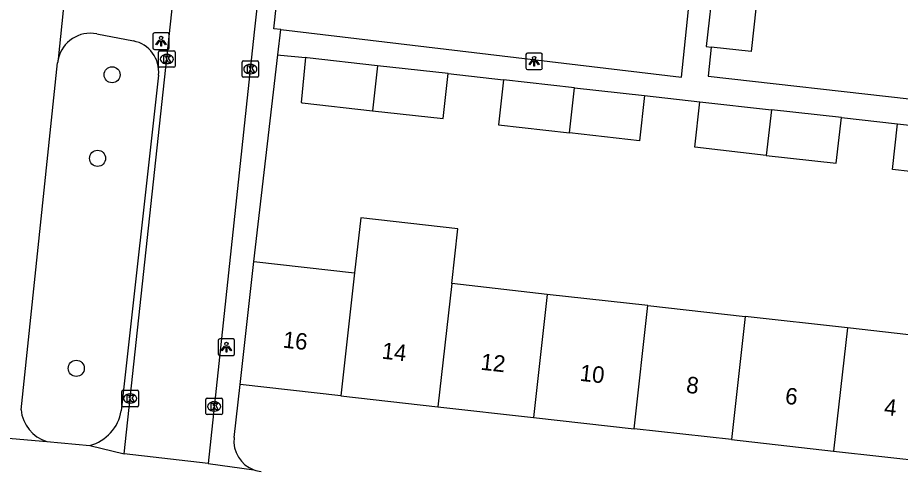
# Model space of a CAD drawing. Extents: x 161928 to 163055, y 386475 to 387428.
# Drawn here: x 162257.5 to 162311.1, y 387281.6 to 387309.1 of the extents above; entities that cross this region are included whole.
import ezdxf

# ---------------------------------------------------------------- set-up
doc = ezdxf.new("R2010")
doc.units = 0
for name, color, linetype in [('IMGEO_Boom', 7, 'Continuous'), ('IMGEO_Kolk', 7, 'Continuous'), ('IMGEO_Lichtpunt', 7, 'Continuous'), ('IMGEO_Pand', 7, 'Continuous'), ('IMGEO_Pand_nummerreeks', 7, 'Continuous'), ('IMGEO_Rijbaan_lokaal_open', 7, 'Continuous'), ('IMGEO_Voetpad_open', 7, 'Continuous')]:
    doc.layers.add(name, color=color, linetype=linetype)

msp = doc.modelspace()

# ---------------------------------------------------------------- linework, layer by layer
at = {"layer": 'IMGEO_Boom'}
for centre in [(162263.279, 387305.618), (162262.397, 387300.546), (162261.104, 387287.802)]:
    msp.add_circle(centre, 0.489, dxfattribs=at)
at = {"layer": 'IMGEO_Kolk'}
for p, q in [((162266.101, 387306.146), (162266.101, 387306.998)), ((162266.176, 387307.072), (162267.028, 387307.072)), ((162267.102, 387306.998), (162267.102, 387306.146)), ((162266.589, 387306.852), (162266.614, 387306.852)), ((162271.247, 387306.463), (162272.099, 387306.463)), ((162267.028, 387306.072), (162266.176, 387306.072)), ((162266.612, 387306.292), (162266.587, 387306.292)), ((162271.172, 387305.537), (162271.172, 387306.389)), ((162271.66, 387306.243), (162271.685, 387306.243)), ((162272.173, 387306.389), (162272.173, 387305.537)), ((162272.099, 387305.463), (162271.247, 387305.463)), ((162271.683, 387305.683), (162271.658, 387305.683)), ((162263.877, 387285.544), (162263.877, 387286.396)), ((162263.952, 387286.47), (162264.804, 387286.47)), ((162264.365, 387286.25), (162264.39, 387286.25)), ((162264.878, 387286.396), (162264.878, 387285.544)), ((162264.388, 387285.69), (162264.363, 387285.69)), ((162268.976, 387285.066), (162268.976, 387285.918)), ((162269.051, 387285.992), (162269.903, 387285.992)), ((162269.464, 387285.772), (162269.489, 387285.772)), ((162269.977, 387285.918), (162269.977, 387285.066)), ((162264.804, 387285.47), (162263.952, 387285.47)), ((162269.903, 387284.992), (162269.051, 387284.992)), ((162269.487, 387285.212), (162269.462, 387285.212))]:
    msp.add_line(p, q, dxfattribs=at)
for points in [[(162266.101, 387306.146), (162266.101, 387306.998)], [(162266.176, 387307.072), (162267.028, 387307.072)], [(162267.102, 387306.998), (162267.102, 387306.146)], [(162266.422, 387306.772), (162266.545, 387306.772), (162266.545, 387306.621), (162266.675, 387306.772), (162266.839, 387306.772), (162266.693, 387306.621), (162266.846, 387306.372), (162266.694, 387306.372), (162266.609, 387306.536), (162266.545, 387306.469), (162266.545, 387306.372), (162266.422, 387306.372), (162266.422, 387306.772)], [(162271.247, 387306.463), (162272.099, 387306.463)], [(162267.028, 387306.072), (162266.176, 387306.072)], [(162271.172, 387305.537), (162271.172, 387306.389)], [(162271.493, 387306.163), (162271.616, 387306.163), (162271.616, 387306.012), (162271.746, 387306.163), (162271.91, 387306.163), (162271.764, 387306.012), (162271.917, 387305.763), (162271.765, 387305.763), (162271.68, 387305.927), (162271.616, 387305.86), (162271.616, 387305.763), (162271.493, 387305.763), (162271.493, 387306.163)], [(162272.173, 387306.389), (162272.173, 387305.537)], [(162272.099, 387305.463), (162271.247, 387305.463)], [(162263.877, 387285.544), (162263.877, 387286.396)], [(162263.952, 387286.47), (162264.804, 387286.47)], [(162264.198, 387286.17), (162264.321, 387286.17), (162264.321, 387286.019), (162264.451, 387286.17), (162264.615, 387286.17), (162264.469, 387286.019), (162264.622, 387285.77), (162264.47, 387285.77), (162264.385, 387285.934), (162264.321, 387285.867), (162264.321, 387285.77), (162264.198, 387285.77), (162264.198, 387286.17)], [(162264.878, 387286.396), (162264.878, 387285.544)], [(162268.976, 387285.066), (162268.976, 387285.918)], [(162269.051, 387285.992), (162269.903, 387285.992)], [(162269.297, 387285.692), (162269.42, 387285.692), (162269.42, 387285.541), (162269.55, 387285.692), (162269.714, 387285.692), (162269.568, 387285.541), (162269.721, 387285.292), (162269.569, 387285.292), (162269.484, 387285.456), (162269.42, 387285.389), (162269.42, 387285.292), (162269.297, 387285.292), (162269.297, 387285.692)], [(162269.977, 387285.918), (162269.977, 387285.066)], [(162264.804, 387285.47), (162263.952, 387285.47)], [(162269.903, 387284.992), (162269.051, 387284.992)]]:
    msp.add_lwpolyline(points, dxfattribs=at)
for centre, start, end in [((162266.178, 387306.996), 91.552, 178.448), ((162266.178, 387306.996), 91.552, 178.448), ((162267.026, 387306.996), 1.552, 88.448), ((162267.026, 387306.996), 1.552, 88.448), ((162271.249, 387306.387), 91.552, 178.448), ((162271.249, 387306.387), 91.552, 178.448), ((162272.097, 387306.387), 1.552, 88.448), ((162272.097, 387306.387), 1.552, 88.448), ((162266.178, 387306.148), 181.552, 268.448), ((162266.178, 387306.148), 181.552, 268.448), ((162267.026, 387306.148), 271.552, 358.448), ((162267.026, 387306.148), 271.552, 358.448), ((162271.249, 387305.539), 181.552, 268.448), ((162271.249, 387305.539), 181.552, 268.448), ((162272.097, 387305.539), 271.552, 358.448), ((162272.097, 387305.539), 271.552, 358.448), ((162263.954, 387286.394), 91.552, 178.448), ((162263.954, 387286.394), 91.552, 178.448), ((162264.802, 387286.394), 1.552, 88.448), ((162264.802, 387286.394), 1.552, 88.448), ((162263.954, 387285.546), 181.552, 268.448), ((162263.954, 387285.546), 181.552, 268.448), ((162264.802, 387285.546), 271.552, 358.448), ((162264.802, 387285.546), 271.552, 358.448), ((162269.053, 387285.916), 91.552, 178.448), ((162269.053, 387285.916), 91.552, 178.448), ((162269.901, 387285.916), 1.552, 88.448), ((162269.901, 387285.916), 1.552, 88.448), ((162269.053, 387285.068), 181.552, 268.448), ((162269.053, 387285.068), 181.552, 268.448), ((162269.901, 387285.068), 271.552, 358.448), ((162269.901, 387285.068), 271.552, 358.448)]:
    msp.add_arc(centre, 0.0765, start, end, dxfattribs=at)
for centre, major_axis, ratio, start_param, end_param in [((162266.588, 387306.572), (-0.387, 0.002), 0.722429, 4.712389, 7.853982), ((162266.613, 387306.572), (-0.39, 0.002), 0.717154, 1.570796, 4.712389), ((162271.659, 387305.963), (-0.387, 0.002), 0.722429, 4.712389, 7.853982), ((162271.684, 387305.963), (-0.39, 0.002), 0.717154, 1.570796, 4.712389), ((162264.364, 387285.97), (-0.387, 0.002), 0.722429, 4.712389, 7.853982), ((162264.389, 387285.97), (-0.39, 0.002), 0.717154, 1.570796, 4.712389), ((162269.463, 387285.492), (-0.387, 0.002), 0.722429, 4.712389, 7.853982), ((162269.488, 387285.492), (-0.39, 0.002), 0.717154, 1.570796, 4.712389)]:
    msp.add_ellipse(centre, major_axis=major_axis, ratio=ratio, start_param=start_param, end_param=end_param, dxfattribs=at)
at = {"layer": 'IMGEO_Lichtpunt'}
for p, q in [((162265.755, 387308.059), (162265.755, 387307.252)), ((162265.755, 387308.059), (162265.755, 387307.252)), ((162266.657, 387308.154), (162265.849, 387308.154)), ((162266.657, 387308.154), (162265.849, 387308.154)), ((162266.751, 387307.252), (162266.751, 387308.059)), ((162266.751, 387307.252), (162266.751, 387308.059)), ((162265.849, 387307.158), (162266.657, 387307.158)), ((162265.849, 387307.158), (162266.657, 387307.158)), ((162288.407, 387306.838), (162288.407, 387306.031)), ((162288.407, 387306.838), (162288.407, 387306.031)), ((162289.309, 387306.933), (162288.501, 387306.933)), ((162289.309, 387306.933), (162288.501, 387306.933)), ((162289.403, 387306.031), (162289.403, 387306.838)), ((162289.403, 387306.031), (162289.403, 387306.838)), ((162288.501, 387305.937), (162289.309, 387305.937)), ((162288.501, 387305.937), (162289.309, 387305.937)), ((162269.722, 387289.488), (162269.722, 387288.681)), ((162269.722, 387289.488), (162269.722, 387288.681)), ((162270.624, 387289.583), (162269.816, 387289.583)), ((162270.624, 387289.583), (162269.816, 387289.583)), ((162270.718, 387288.681), (162270.718, 387289.488)), ((162270.718, 387288.681), (162270.718, 387289.488)), ((162269.816, 387288.587), (162270.624, 387288.587)), ((162269.816, 387288.587), (162270.624, 387288.587))]:
    msp.add_line(p, q, dxfattribs=at)
for points in [[(162266.129, 387307.723), (162266.168, 387307.695), (162265.98, 387307.433), (162265.942, 387307.46), (162266.129, 387307.723)], [(162266.231, 387307.675), (162266.278, 387307.675), (162266.278, 387307.353), (162266.231, 387307.353), (162266.231, 387307.675)], [(162266.341, 387307.695), (162266.379, 387307.722), (162266.566, 387307.46), (162266.527, 387307.432), (162266.341, 387307.695)], [(162288.781, 387306.502), (162288.82, 387306.474), (162288.632, 387306.212), (162288.594, 387306.239), (162288.781, 387306.502)], [(162288.883, 387306.454), (162288.93, 387306.454), (162288.93, 387306.132), (162288.883, 387306.132), (162288.883, 387306.454)], [(162288.993, 387306.474), (162289.031, 387306.501), (162289.218, 387306.239), (162289.179, 387306.211), (162288.993, 387306.474)], [(162270.096, 387289.152), (162270.135, 387289.124), (162269.947, 387288.862), (162269.909, 387288.889), (162270.096, 387289.152)], [(162270.198, 387289.104), (162270.245, 387289.104), (162270.245, 387288.782), (162270.198, 387288.782), (162270.198, 387289.104)], [(162270.308, 387289.124), (162270.346, 387289.151), (162270.533, 387288.889), (162270.494, 387288.861), (162270.308, 387289.124)]]:
    msp.add_lwpolyline(points, dxfattribs=at)
for centre in [(162266.254, 387307.857), (162288.906, 387306.636), (162270.221, 387289.286)]:
    msp.add_circle(centre, 0.0994, dxfattribs=at)
for centre, start, end in [((162265.849, 387308.059), 90, 180), ((162265.849, 387308.059), 90, 180), ((162266.657, 387308.059), 0, 90), ((162266.657, 387308.059), 0, 90), ((162265.849, 387307.252), 180, 270), ((162265.849, 387307.252), 180, 270), ((162266.657, 387307.252), 270, 0), ((162266.657, 387307.252), 270, 360), ((162288.501, 387306.838), 90, 180), ((162288.501, 387306.838), 90, 180), ((162289.309, 387306.838), 0, 90), ((162289.309, 387306.838), 0, 90), ((162288.501, 387306.031), 180, 270), ((162288.501, 387306.031), 180, 270), ((162289.309, 387306.031), 270, 0), ((162289.309, 387306.031), 270, 360), ((162269.816, 387289.488), 90, 180), ((162269.816, 387289.488), 90, 180), ((162270.624, 387289.488), 0, 90), ((162270.624, 387289.488), 0, 90), ((162269.816, 387288.681), 180, 270), ((162269.816, 387288.681), 180, 270), ((162270.624, 387288.681), 270, 0), ((162270.624, 387288.681), 270, 360)]:
    msp.add_arc(centre, 0.0946, start, end, dxfattribs=at)
at = {"layer": 'IMGEO_Pand'}
for points in [[(162299.808, 387311.431), (162299.348, 387307.327), (162299.663, 387307.292)], [(162302.538, 387311.125), (162302.078, 387307.022), (162299.663, 387307.292)], [(162275.019, 387306.659), (162274.756, 387303.926), (162274.815, 387303.92), (162279.093, 387303.438)], [(162279.398, 387306.167), (162275.122, 387306.649), (162275.019, 387306.659)], [(162279.398, 387306.167), (162279.093, 387303.438)], [(162283.679, 387305.685), (162279.398, 387306.167)], [(162279.093, 387303.438), (162283.372, 387302.956), (162283.679, 387305.685)], [(162287.048, 387305.309), (162286.741, 387302.574), (162291.048, 387302.085)], [(162291.355, 387304.828), (162287.048, 387305.309)], [(162291.048, 387302.085), (162291.355, 387304.828)], [(162291.355, 387304.828), (162295.614, 387304.352)], [(162295.614, 387304.352), (162295.306, 387301.602), (162291.048, 387302.085)], [(162303.004, 387300.728), (162298.664, 387301.22), (162298.973, 387303.977)], [(162298.973, 387303.977), (162303.314, 387303.492)], [(162303.314, 387303.492), (162303.004, 387300.728)], [(162307.559, 387303.018), (162303.314, 387303.492)], [(162303.004, 387300.728), (162307.249, 387300.246), (162307.559, 387303.018)], [(162314.96, 387299.375), (162310.661, 387299.859), (162310.974, 387302.637)], [(162310.974, 387302.637), (162315.271, 387302.153)], [(162283.905, 387292.941), (162284.278, 387296.266), (162278.373, 387296.927), (162278.001, 387293.602)], [(162271.057, 387286.818), (162271.893, 387294.286)], [(162271.893, 387294.286), (162278.001, 387293.602)], [(162278.001, 387293.602), (162277.165, 387286.134)], [(162283.905, 387292.941), (162283.068, 387285.473)], [(162289.705, 387292.292), (162283.905, 387292.941)], [(162289.705, 387292.292), (162288.869, 387284.824)], [(162295.819, 387291.608), (162289.705, 387292.292)], [(162294.982, 387284.14), (162295.819, 387291.608)], [(162295.819, 387291.608), (162301.717, 387290.947)], [(162301.717, 387290.947), (162300.88, 387283.479)], [(162307.927, 387290.252), (162301.717, 387290.947)], [(162307.927, 387290.252), (162307.09, 387282.784)], [(162313.79, 387289.596), (162307.927, 387290.252)], [(162277.165, 387286.134), (162271.057, 387286.818)], [(162277.165, 387286.134), (162283.068, 387285.473)], [(162283.068, 387285.473), (162288.869, 387284.824)], [(162288.869, 387284.824), (162294.982, 387284.14)], [(162300.88, 387283.479), (162294.982, 387284.14)], [(162300.88, 387283.479), (162307.09, 387282.784)], [(162307.09, 387282.784), (162312.953, 387282.128)]]:
    msp.add_lwpolyline(points, dxfattribs=at)
at = {"layer": 'IMGEO_Rijbaan_lokaal_open'}
for points in [[(162280.274, 387382.824), (162272.593, 387314.376), (162271.913, 387308.201), (162269.103, 387282.019)], [(162264.016, 387282.609), (162269.284, 387331.402)], [(162273.519, 387308.365), (162273.106, 387308.414), (162273.726, 387314.158)], [(162273.519, 387308.365), (162297.85, 387305.469), (162298.662, 387313.317)], [(162269.103, 387282.019), (162264.016, 387282.609)]]:
    msp.add_lwpolyline(points, dxfattribs=at)
at = {"layer": 'IMGEO_Voetpad_open'}
for points in [[(162260.525, 387311.702), (162260.008, 387306.574)], [(162262.344, 387308.102), (162264.571, 387307.67)], [(162273.341, 387306.824), (162273.519, 387308.365)], [(162299.663, 387307.292), (162299.466, 387305.528), (162311.684, 387304.16)], [(162271.893, 387294.286), (162273.341, 387306.824)], [(162273.341, 387306.824), (162273.503, 387306.805), (162275.019, 387306.659)], [(162257.75, 387285.282), (162259.97, 387306.341)], [(162266.096, 387305.597), (162263.835, 387285.225)], [(162283.679, 387305.685), (162287.048, 387305.309)], [(162295.614, 387304.352), (162298.973, 387303.977)], [(162307.559, 387303.018), (162310.974, 387302.637)], [(162270.687, 387283.603), (162271.057, 387286.818)], [(162252.985, 387283.914), (162259.313, 387283.36)], [(162259.313, 387283.36), (162261.931, 387283.115)], [(162261.931, 387283.115), (162264.016, 387282.609)], [(162269.103, 387282.019), (162271.889, 387281.644)]]:
    msp.add_lwpolyline(points, dxfattribs=at)
for centre, radius, start, end in [((162261.961, 387306.137), 2.002, 78.979, 167.3991), ((162264.208, 387305.805), 1.9, 353.7062, 78.9738), ((162261.694, 387306.179), 1.731, 166.828, 174.6463), ((162259.984, 387285.502), 2.245, 185.6243, 252.6128), ((162261.224, 387285.667), 2.648, 285.4882, 350.3875), ((162272.537, 387283.39), 1.863, 173.4377, 249.627), ((162272.527, 387283.332), 1.805, 249.2927, 263.7941)]:
    msp.add_arc(centre, radius, start, end, dxfattribs=at)

# ---------------------------------------------------------------- texts
at = {"layer": 'IMGEO_Pand_nummerreeks'}
for s, rotation, p in [('16', 353.6127, (162273.611, 387289.068)), ('14', 353.6115, (162279.62, 387288.395)), ('12', 353.6127, (162285.625, 387287.723)), ('10', 353.6127, (162291.64, 387287.05)), ('8', 353.6127, (162298.106, 387286.326)), ('6', 353.6127, (162304.111, 387285.654)), ('4', 353.6127, (162310.12, 387284.981))]:
    msp.add_text(s, height=1, rotation=rotation, dxfattribs=at).set_placement(p)

doc.saveas('drawing.dxf')
